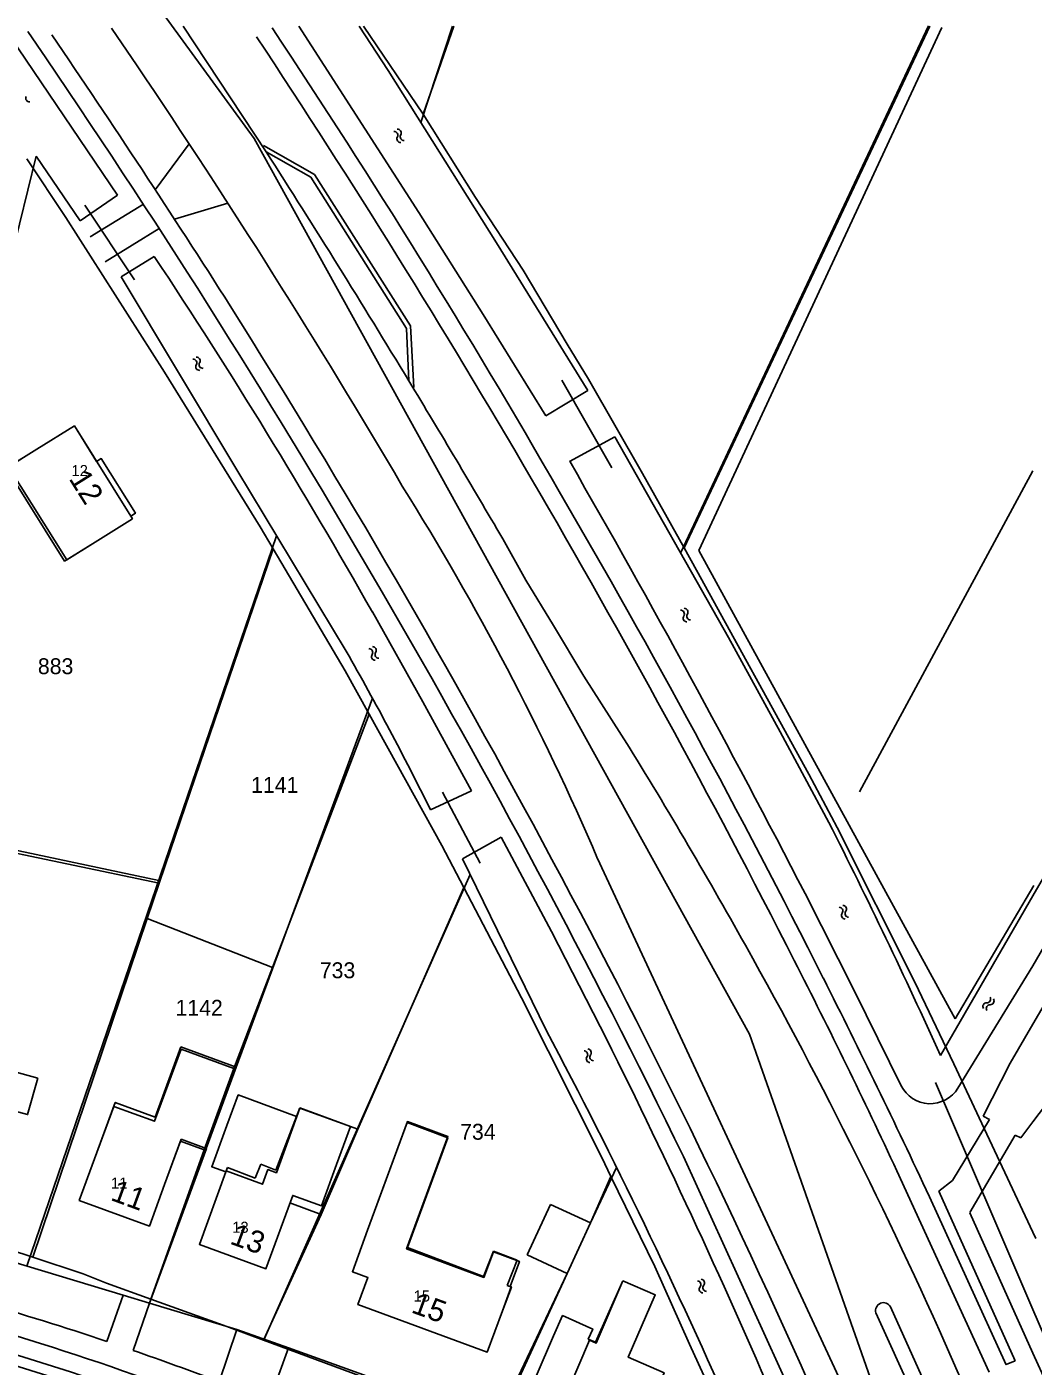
# Model space of a CAD drawing. Extents: x 148816 to 151297, y 399515 to 402500.
# Drawn here: x 150886.1 to 151000, y 400348.2 to 400499.9 of the extents above; entities that cross this region are included whole.
import ezdxf

# ---------------------------------------------------------------- set-up
doc = ezdxf.new("R2010")
doc.units = 0
for name, color, linetype in [('B01 Hoofdgebouw  [D] Norm', 7, 'Continuous'), ('B01 Hoofdgebouw  [T] Norm', 7, 'Continuous'), ('B01 hoofgebouw', 7, 'Continuous'), ('G01 perceelsgrens', 7, 'Continuous'), ('G02 sectiegrens', 7, 'Continuous'), ('Q21 Lichtmast  Gem', 7, 'Continuous'), ('S05 Water  Norm', 7, 'Continuous'), ('T04 Haag heg  [D] Gem', 7, 'Continuous'), ('T09 Insteek water  [D] Norm', 7, 'Continuous'), ('T09 Insteek water  [T] Norm', 7, 'Continuous'), ('V00 Kant verharding algemeen  [T] Norm', 7, 'Continuous'), ('V00 Kant verharding algemeen secundair  [T] Gem', 7, 'Continuous'), ('W10 Duiker  [T] Gem', 7, 'Continuous'), ('Z01 perceelnummer', 7, 'Continuous'), ('Z02 huisnummer', 7, 'Continuous'), ('Z02 Huisnummer  [Tekst] Norm', 7, 'Continuous')]:
    doc.layers.add(name, color=color, linetype=linetype)

msp = doc.modelspace()

# ---------------------------------------------------------------- linework, layer by layer
at = {"layer": 'B01 Hoofdgebouw  [D] Norm'}
for p, q in [((150887.23, 400452.08), (150884.03, 400450.08)), ((150884.03, 400450.08), (150890.61, 400439.56)), ((150890.61, 400439.56), (150893.81, 400441.56)), ((150903.54, 400384.4), (150900.62, 400376.44)), ((150909.78, 400382.11), (150903.54, 400384.4)), ((150906.4, 400372.9), (150909.78, 400382.11)), ((150896.1, 400378.1), (150893.75, 400371.71)), ((150896.14, 400378.09), (150896.1, 400378.1)), ((150900.62, 400376.44), (150896.1, 400378.1)), ((150914.3, 400370.46), (150916.99, 400377.5)), ((150916.99, 400377.5), (150922.74, 400375.37)), ((150922.74, 400375.37), (150921.16, 400371.1)), ((150924.67, 400363.64), (150929.15, 400375.83)), ((150929.15, 400375.83), (150933.75, 400374.12)), ((150903.57, 400373.94), (150901.68, 400368.81)), ((150903.57, 400373.94), (150906.4, 400372.9)), ((150933.75, 400374.12), (150929.18, 400361.67)), ((150908.82, 400370.75), (150908.63, 400370.24)), ((150908.82, 400370.75), (150911.96, 400369.55)), ((150911.96, 400369.55), (150912.57, 400371.12)), ((150912.57, 400371.12), (150914.3, 400370.46)), ((150945.38, 400366.57), (150942.73, 400360.86)), ((150929.18, 400361.67), (150937.78, 400358.42)), ((150937.78, 400358.42), (150938.93, 400361.28)), ((150938.93, 400361.28), (150941.59, 400360.25)), ((150940.48, 400357.37), (150941.59, 400360.25)), ((150953.57, 400357.92), (150950.47, 400350.95)), ((150940.97, 400357.18), (150939.94, 400354.53)), ((150940.97, 400357.18), (150940.48, 400357.37)), ((150945.73, 400351.69), (150946.74, 400353.97)), ((150946.74, 400353.97), (150950.16, 400352.45)), ((150950.16, 400352.45), (150949.65, 400351.31)), ((150949.65, 400351.31), (150950.47, 400350.95))]:
    msp.add_line(p, q, dxfattribs=at)
at = {"layer": 'B01 Hoofdgebouw  [T] Norm'}
for p, q in [((150887.23, 400452.08), (150891.47, 400454.73)), ((150891.47, 400454.73), (150893.99, 400450.69)), ((150897.86, 400444.51), (150898.05, 400444.21)), ((150898.05, 400444.21), (150893.81, 400441.56)), ((150887.32, 400380.88), (150886.17, 400376.73)), ((150886.17, 400376.73), (150883.49, 400377.47)), ((150907.03, 400370.83), (150908.75, 400375.52)), ((150892.03, 400367.02), (150893.75, 400371.71)), ((150905.63, 400362.04), (150908.63, 400370.24)), ((150908.63, 400370.24), (150907.03, 400370.83)), ((150921.16, 400371.1), (150919.44, 400366.4)), ((150901.68, 400368.81), (150899.96, 400364.11)), ((150899.96, 400364.11), (150892.03, 400367.02)), ((150916.19, 400367.59), (150913.15, 400359.29)), ((150919.44, 400366.4), (150916.19, 400367.59)), ((150945.38, 400366.57), (150949.92, 400364.47)), ((150949.92, 400364.47), (150947.26, 400358.75)), ((150922.95, 400358.95), (150924.67, 400363.64)), ((150913.15, 400359.29), (150905.63, 400362.04)), ((150947.26, 400358.75), (150942.73, 400360.86)), ((150924.71, 400358.3), (150922.95, 400358.95)), ((150923.57, 400355.22), (150924.71, 400358.3)), ((150953.57, 400357.92), (150957.24, 400356.32)), ((150957.24, 400356.32), (150954.19, 400349.25)), ((150938.22, 400349.84), (150923.57, 400355.22)), ((150939.94, 400354.53), (150938.22, 400349.84)), ((150943.74, 400347.1), (150945.73, 400351.69)), ((150954.19, 400349.25), (150958.24, 400347.5))]:
    msp.add_line(p, q, dxfattribs=at)
msp.add_lwpolyline([(150893.99, 400450.69), (150894.51, 400451.02), (150898.38, 400444.84), (150897.86, 400444.51)], dxfattribs=at)
at = {"layer": 'B01 hoofgebouw'}
for points in [[(150887.23, 400452.08), (150891.47, 400454.73), (150898.05, 400444.21), (150893.81, 400441.56)], [(150887.23, 400452.08), (150883.79, 400449.93), (150890.37, 400439.41), (150893.81, 400441.56)], [(150901.68, 400368.81), (150903.48, 400373.74), (150906.17, 400372.76), (150909.54, 400381.95), (150903.55, 400384.15), (150900.55, 400375.98), (150895.94, 400377.67), (150893.75, 400371.71)], [(150887.32, 400380.88), (150886.17, 400376.73), (150883.49, 400377.47), (150881.79, 400371.31), (150874.5, 400373.32), (150874.15, 400372.08), (150869.76, 400373.29), (150871.09, 400378.11)], [(150871.09, 400378.11), (150872.06, 400381.62), (150882.48, 400378.75), (150883.37, 400381.97), (150887.32, 400380.88)], [(150916.64, 400376.54), (150910.03, 400378.97), (150908.75, 400375.52)], [(150915.87, 400366.73), (150919.4, 400365.44), (150923.55, 400375.07), (150917.01, 400377.46), (150914.35, 400370.16), (150913.39, 400370.51), (150912.78, 400368.84), (150908.67, 400370.35), (150908.63, 400370.24)], [(150921.16, 400371.1), (150919.44, 400366.4), (150916.19, 400367.59), (150913.15, 400359.29), (150905.63, 400362.04), (150908.63, 400370.24), (150907.03, 400370.83), (150908.75, 400375.52)], [(150939.94, 400354.53), (150940.93, 400357.23), (150940.83, 400357.27), (150941.87, 400360.11), (150938.92, 400361.2), (150937.85, 400358.3), (150929.08, 400361.52), (150933.76, 400374.26), (150929.18, 400375.95), (150924.67, 400363.64)], [(150901.68, 400368.81), (150899.96, 400364.11), (150892.03, 400367.02), (150893.75, 400371.71)], [(150945.38, 400366.57), (150949.92, 400364.47), (150947.26, 400358.75), (150942.73, 400360.86)], [(150945.38, 400366.57), (150942.73, 400360.86)], [(150939.94, 400354.53), (150938.22, 400349.84), (150923.57, 400355.22), (150924.71, 400358.3), (150922.95, 400358.95), (150924.67, 400363.64)], [(150953.57, 400357.92), (150957.24, 400356.32), (150954.19, 400349.25), (150958.24, 400347.5), (150955.15, 400340.31), (150951.51, 400341.86), (150951.76, 400342.44), (150946.94, 400344.52), (150947.37, 400345.53), (150943.74, 400347.1), (150945.73, 400351.69)], [(150953.57, 400357.92), (150950.57, 400350.87), (150949.79, 400351.21), (150947.37, 400345.53)], [(150945.73, 400351.69), (150946.74, 400353.97), (150950.16, 400352.45), (150949.65, 400351.31), (150949.79, 400351.21)]]:
    msp.add_lwpolyline(points, dxfattribs=at)
at = {"layer": 'G01 perceelsgrens'}
for points in [[(150934.42, 400500), (150930.96, 400490.03)], [(150960.51, 400440.92), (150988.33, 400500)], [(150913.99, 400440.82), (150912.52, 400443.31), (150901.69, 400460.8), (150890.5, 400478.31), (150886.08, 400484.98)], [(150901.09, 400402.96), (150902.36, 400406.73), (150913.99, 400440.82)], [(150924.84, 400422.08), (150922.13, 400426.98), (150913.99, 400440.82)], [(150924.84, 400422.08), (150913.9, 400393.38)], [(150935.55, 400402.44), (150933.06, 400407.2), (150924.84, 400422.08)], [(150869.66, 400409.52), (150901.09, 400402.96)], [(150899.73, 400398.95), (150901.09, 400402.96)], [(150912.87, 400351.2), (150919.4, 400365.44), (150923.55, 400375.07), (150935.55, 400402.44)], [(150952.23, 400369.74), (150951.2, 400371.87), (150942.08, 400389.97), (150935.55, 400402.44)], [(150886.75, 400360.58), (150899.73, 400398.95)], [(150899.73, 400398.95), (150913.9, 400393.38)], [(150913.9, 400393.38), (150909.54, 400381.95), (150906.17, 400372.76), (150900.12, 400355.83)], [(150952.23, 400369.74), (150949.92, 400364.47), (150947.26, 400358.75), (150939.26, 400341.36)], [(150970.1, 400331.11), (150961.11, 400350.73), (150957.2, 400359.52), (150952.23, 400369.74)]]:
    msp.add_lwpolyline(points, dxfattribs=at)
at = {"layer": 'G02 sectiegrens'}
for points in [[(150924.2, 400500), (150930.96, 400490.03)], [(150930.96, 400490.03), (150936.89, 400480.6), (150942.28, 400472.37), (150947.28, 400463.99), (150949.68, 400460.03), (150955.78, 400449.34), (150960.51, 400440.92)], [(150960.51, 400440.92), (150961.93, 400438.4), (150974.64, 400415.27), (150977.83, 400409.23), (150986.64, 400391.73), (150991.06, 400382.48), (151000, 400363.43)], [(150886.75, 400360.58), (150881.57, 400362.28), (150860.35, 400367.2)], [(151000, 400363.43), (151000.35, 400362.69)], [(150900.12, 400355.83), (150895.09, 400357.64), (150892.45, 400358.7), (150886.75, 400360.58)], [(150912.87, 400351.2), (150908.75, 400352.73), (150900.12, 400355.83)], [(150939.26, 400341.36), (150937.84, 400341.87), (150922.79, 400347.52), (150912.87, 400351.2)]]:
    msp.add_lwpolyline(points, dxfattribs=at)
at = {"layer": 'Q21 Lichtmast  Gem'}
msp.add_lwpolyline([(150470.02, 401545.9), (150556.48, 401148.68), (150587.33, 401006.96), (150639.15, 400861.23), (150792, 400651.61), (150911.82, 400487.27), (150967.93, 400385.83), (150992.88, 400314.71), (150864.37, 400354.64), (150785.76, 400358.38), (150705.9, 400348.4), (150564.28, 400314.71), (150489.42, 400271.04), (150319.72, 400151.26), (150222.4, 400100.1), (150103.26, 400037.48), (150071.61, 400097.7), (150036.48, 400058.92), (149995.31, 400040.21), (149954.13, 400021.49), (149930.42, 400026.48), (149891.12, 400015.25), (149831.23, 399977.82), (149652.8, 400166.23)], dxfattribs=at)
at = {"layer": 'S05 Water  Norm'}
for centre, start, end in [((150886.39, 400491.84), 152.7554, 276.6104), ((150928.05, 400487.89), 330.3476, 94.2026), ((150927.67, 400487.65), 330.3476, 94.2026), ((150928.41, 400487.23), 150.3476, 274.2026), ((150928.79, 400487.47), 150.3476, 274.2026), ((150905.29, 400462.09), 329.251, 93.106), ((150904.91, 400461.86), 329.251, 93.106), ((150905.64, 400461.43), 149.251, 273.106), ((150906.02, 400461.66), 149.251, 273.106), ((150960.12, 400433.43), 326.6904, 90.5454), ((150960.52, 400433.64), 326.6904, 90.5454), ((150960.83, 400432.96), 146.6904, 270.5454), ((150961.23, 400433.18), 146.6904, 270.5454), ((150924.83, 400429.08), 326.6069, 90.4619), ((150925.23, 400429.3), 326.6069, 90.4619), ((150925.94, 400428.83), 146.6069, 270.4619), ((150925.54, 400428.61), 146.6069, 270.4619), ((150978.46, 400400), 324.7969, 88.652), ((150978.06, 400399.8), 324.7969, 88.652), ((150978.75, 400399.31), 144.7969, 268.652), ((150979.15, 400399.51), 144.7969, 268.652), ((150994.79, 400389.82), 268.3825, 32.2375), ((150995.18, 400389.6), 268.3825, 32.2375), ((150994.76, 400388.97), 88.3825, 212.2375), ((150995.15, 400388.75), 88.3825, 212.2375), ((150949.17, 400383.54), 324.3245, 88.1795), ((150949.58, 400383.74), 324.3245, 88.1795), ((150949.86, 400383.05), 144.3245, 268.1795), ((150950.27, 400383.25), 144.3245, 268.1795), ((150961.99, 400357.49), 321.582, 85.437), ((150962.4, 400357.67), 321.582, 85.437), ((150962.65, 400356.96), 141.582, 265.437), ((150963.06, 400357.14), 141.582, 265.437)]:
    msp.add_arc(centre, 0.425, start, end, dxfattribs=at)
at = {"layer": 'T04 Haag heg  [D] Gem'}
for p, q in [((150989.7, 400499.83), (150962.18, 400440.62)), ((150912.9, 400486.46), (150918.67, 400483.2)), ((150918.67, 400483.2), (150929.53, 400466.05)), ((150929.91, 400459.08), (150929.53, 400466.05)), ((150914.37, 400442.27), (150886.09, 400359.59)), ((150962.18, 400440.62), (150991.19, 400387.57)), ((150925.23, 400423.88), (150909.78, 400382.11)), ((150869.81, 400409.84), (150901.03, 400403.26)), ((150936.27, 400403.91), (150912.96, 400351.3)), ((150991.19, 400387.57), (151000.09, 400402.68)), ((150899.99, 400355.4), (150906.43, 400372.89)), ((150952.87, 400370.74), (150949.92, 400364.47)), ((150939.24, 400341.85), (150947.26, 400358.75))]:
    msp.add_line(p, q, dxfattribs=at)
at = {"layer": 'T09 Insteek water  [D] Norm'}
for p, q in [((150934.3, 400500), (150930.7, 400489.09)), ((150988.17, 400500.02), (150960.11, 400440.32)), ((151000, 400449.63), (150980.35, 400413.3))]:
    msp.add_line(p, q, dxfattribs=at)
at = {"layer": 'T09 Insteek water  [T] Norm'}
for p, q in [((150896.37, 400480.86), (150883.42, 400500)), ((150930.48, 400478.89), (150916.87, 400500)), ((150923.7, 400500), (150927, 400494.97)), ((150927, 400494.97), (150939.26, 400475.47)), ((150887.15, 400485.28), (150892.14, 400477.95)), ((151000, 400393.6), (151052.44, 400484.56)), ((151000, 400401.52), (151047.16, 400483.04)), ((150892.14, 400477.95), (150896.37, 400480.86)), ((150937.75, 400467.34), (150930.48, 400478.89)), ((150939.26, 400475.47), (150949.6, 400458.74)), ((150896.76, 400471.6), (150900.52, 400473.9)), ((150909.86, 400449.74), (150896.76, 400471.6)), ((150944.84, 400455.87), (150937.75, 400467.34)), ((150949.6, 400458.74), (150944.84, 400455.87)), ((150947.55, 400450.71), (150952.67, 400453.48)), ((150965.52, 400430.76), (150952.67, 400453.48)), ((150922.25, 400429.2), (150909.86, 400449.74)), ((150925.21, 400433.65), (150930.93, 400423.49)), ((150971.39, 400420.07), (150965.52, 400430.76)), ((150930.93, 400423.49), (150936.44, 400413.41)), ((150976.9, 400409.83), (150971.39, 400420.07)), ((150936.44, 400413.41), (150931.79, 400411.24)), ((150939.81, 400408.14), (150935.4, 400405.7)), ((150945.49, 400397.48), (150939.81, 400408.14)), ((150935.4, 400405.7), (150944.89, 400386.28)), ((150974.2, 400401.76), (150979.82, 400390.7)), ((150989.54, 400383.44), (151000, 400401.52)), ((150951.02, 400386.71), (150945.49, 400397.48)), ((150991.51, 400379.72), (151000, 400393.6)), ((150979.82, 400390.7), (150985.1, 400380))]:
    msp.add_line(p, q, dxfattribs=at)
msp.add_lwpolyline([(150879.55, 400454.47), (150887.15, 400485.28)], dxfattribs=at)
for centre, radius, start, end in [((150355.2, 400111.69), 654.65, 29.45883, 33.59241), ((149906.98, 399852.46), 1200.29, 27.23497, 29.89569), ((150644.18, 400269.98), 320.43, 26.1579, 29.7948), ((150338.79, 400087.97), 714.69, 24.41999, 26.76598), ((150230.44, 400025.55), 806.02, 23.24727, 26.62015), ((150365.82, 400079.29), 655.42, 23.6274, 27.93004), ((150988.38, 400381.64), 3.67, 206.4838, 328.5177)]:
    msp.add_arc(centre, radius, start, end, dxfattribs=at)
at = {"layer": 'V00 Kant verharding algemeen  [T] Norm'}
for p, q in [((150886.2, 400499.38), (150888.23, 400496.39)), ((150895.68, 400499.77), (150898.57, 400495.49)), ((150913.2, 400485.74), (150903.8, 400500)), ((150904.46, 400486.66), (150900.62, 400481.47)), ((150918.26, 400482.87), (150913.2, 400485.74)), ((150929.08, 400465.74), (150918.26, 400482.87)), ((150893.25, 400476.14), (150899.28, 400479.83)), ((150908.83, 400479.96), (150902.81, 400478.12)), ((150894.97, 400473.32), (150901.08, 400477.06)), ((151047.04, 400467.98), (151000, 400386.98)), ((150929.34, 400459.82), (150929.08, 400465.74)), ((150942.59, 400437.24), (150939.97, 400441.93)), ((150945.71, 400432.11), (150942.59, 400437.24)), ((150949.16, 400426.37), (150945.71, 400432.11)), ((150954.29, 400418.33), (150949.16, 400426.37)), ((150950.71, 400405.72), (150980.75, 400341.18)), ((151000, 400386.98), (150997.43, 400382.56)), ((150994.36, 400376.56), (150997.43, 400382.56)), ((150997.43, 400382.56), (150994.36, 400376.56)), ((151003.46, 400380.5), (151000, 400375.91)), ((150990.9, 400369.26), (150995.1, 400376.18)), ((150995.1, 400376.18), (150994.36, 400376.56)), ((151000, 400375.91), (150998.63, 400374.09)), ((150992.86, 400365.65), (150997.99, 400374.41)), ((150997.99, 400374.41), (150998.63, 400374.09)), ((150960.43, 400372.01), (150975.42, 400339.14)), ((150984.59, 400370.38), (150995.04, 400347.56)), ((150989.36, 400368.08), (150990.9, 400369.26)), ((150988.28, 400367.44), (150996.99, 400348.41)), ((150997.98, 400348.85), (150989.36, 400368.08)), ((150992.85, 400365.6), (151000, 400349.72)), ((150983.88, 400354.98), (150988.49, 400344.71)), ((150986.88, 400344.01), (150982.23, 400354.28)), ((150996.98, 400348.42), (150997.98, 400348.85)), ((151000, 400349.72), (151001.6, 400346.16))]:
    msp.add_line(p, q, dxfattribs=at)
for points in [[(150866.18, 400359.33), (150867.91, 400365.08), (150886.11, 400359.59), (150897, 400356.29), (150895.14, 400351.06)], [(150898.11, 400350.04), (150899.99, 400355.4), (150909.86, 400352.39), (150907.85, 400346.49)], [(150913.52, 400344.27), (150915.73, 400350.32), (150924.61, 400347.1), (150922.25, 400340.49)]]:
    msp.add_lwpolyline(points, dxfattribs=at)
for centre, radius, start, end in [((149860.32, 399800.34), 1243.45, 32.49329, 34.18606), ((150122.65, 399973.5), 950.26, 29.9067, 33.63102), ((150058.61, 399933.39), 1023.77, 30.22692, 33.52289), ((150075.37, 399942.16), 983.82, 30.12288, 34.28716), ((150153.33, 399992.03), 899.37, 30.45703, 34.04168), ((150065.64, 399936.17), 997.3, 28.08068, 32.24793), ((149873.56, 399820.39), 1234.32, 30.23522, 31.20122), ((150025.97, 399913), 1062.24, 26.93609, 30.29071), ((150668.77, 400284.79), 306.78, 23.2149, 32.1207), ((150072.25, 399937.45), 1011.94, 26.70221, 30.25326), ((150076.57, 399941.31), 983.21, 25.97956, 30.20077), ((150426.99, 400093.88), 619.13, 29.0396, 31.60424), ((150182.78, 399994.6), 866.46, 23.49148, 28.31829), ((150490.45, 400128.22), 546.97, 23.4852, 29.1208), ((150325.17, 400063.3), 727.42, 24.97029, 27.05724), ((150163.23, 399982.04), 910.63, 25.03837, 26.7682), ((150790.73, 400040.18), 327.94, 71.4341, 76.6982), ((150983.09, 400354.54), 0.901, 29.177, 196.8004), ((150795.52, 400057.1), 307.82, 64.797, 73.1038), ((150790.73, 400040.18), 327.94, 69.0752, 70.8851)]:
    msp.add_arc(centre, radius, start, end, dxfattribs=at)
at = {"layer": 'V00 Kant verharding algemeen secundair  [T] Gem'}
for points in [[(150897, 400356.29), (150899.99, 400355.4)], [(150909.86, 400352.39), (150915.73, 400350.32)]]:
    msp.add_lwpolyline(points, dxfattribs=at)
for centre, radius, start, end in [((149873.56, 399820.39), 1234.32, 31.20122, 32.6186), ((150795.54, 400057.08), 305.8, 64.797, 73.1038)]:
    msp.add_arc(centre, radius, start, end, dxfattribs=at)
at = {"layer": 'W10 Duiker  [T] Gem'}
for p, q in [((150892.67, 400479.73), (150898.28, 400471.28)), ((150952.33, 400449.98), (150946.67, 400459.9)), ((150937.4, 400405.19), (150933.15, 400413.24)), ((151000, 400354.68), (150988.99, 400380.38)), ((151029.67, 400285.42), (151000, 400354.68))]:
    msp.add_line(p, q, dxfattribs=at)

# ---------------------------------------------------------------- texts
at = {"layer": 'Z01 perceelnummer'}
for s, p in [('883', (150887.34, 400426.61)), ('1141', (150911.48, 400413.17)), ('733', (150919.26, 400392.18)), ('1142', (150902.92, 400387.93)), ('734', (150935.15, 400373.89))]:
    msp.add_text(s, height=1.8, dxfattribs=at).set_placement(p)
at = {"layer": 'Z02 huisnummer'}
for s, rotation, p in [('12', 302.0539, (150890.79, 400448.75)), ('11', 339.8261, (150895.46, 400367.09)), ('13', 339.8798, (150908.97, 400362.15)), ('15', 339.8261, (150929.5, 400354.37))]:
    msp.add_text(s, height=2.5, rotation=rotation, dxfattribs=at).set_placement(p)
at = {"layer": 'Z02 Huisnummer  [Tekst] Norm'}
for s, p in [('12', (150891.14, 400449.04)), ('11', (150895.62, 400368.36)), ('13', (150909.34, 400363.35)), ('15', (150929.88, 400355.57))]:
    msp.add_text(s, height=1.25, dxfattribs=at).set_placement(p)

doc.saveas('drawing.dxf')
